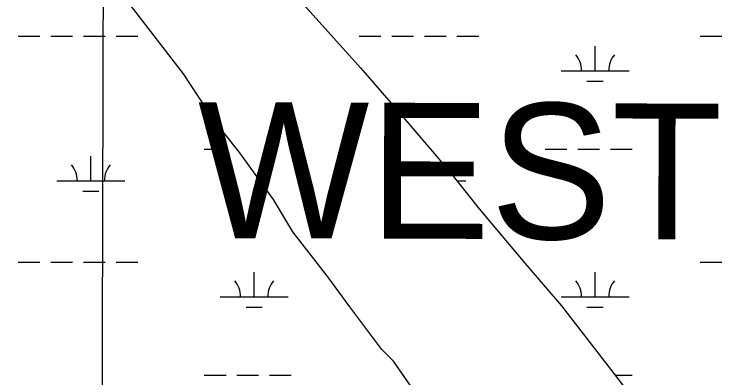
# Model space of a CAD drawing. Extents: x 3161564 to 3199464, y 849354 to 874788.
# Drawn here: x 3186579 to 3187621, y 864533 to 865069 of the extents above; entities that cross this region are included whole.
import ezdxf

# ---------------------------------------------------------------- set-up
doc = ezdxf.new("R2010")
doc.units = 0
for name, color, linetype in [('V-GRID-MAJR', 7, 'Continuous'), ('V-SITE-VEGE', 7, 'Continuous'), ('V-TOPO-GNAM-IDEN', 7, 'Continuous'), ('V-TOPO-SHOR', 7, 'Continuous'), ('V-WETL-SWMP', 7, 'Continuous')]:
    doc.layers.add(name, color=color, linetype=linetype)

msp = doc.modelspace()

# ---------------------------------------------------------------- linework, layer by layer
at = {"layer": 'V-GRID-MAJR'}
msp.add_spline([(3186683.235, 854762.214), (3186699.099, 860821.649), (3186714.971, 866884.169), (3186730.843, 872946.731), (3186730.8510000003, 872949.773)], degree=3, dxfattribs=at)
at = {"layer": 'V-SITE-VEGE'}
for points in [[(3187181.0300000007, 864495.1889999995), (3187137.3920000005, 864558.0279999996), (3187120.3010000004, 864575.1759999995), (3187072.857000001, 864638.0209999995), (3187040.5990000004, 864681.8189999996), (3186989.3560000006, 864748.4759999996), (3186960.9050000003, 864796.0709999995), (3186909.6700000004, 864866.5329999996), (3186873.6090000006, 864912.2399999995), (3186828.0780000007, 864980.7889999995), (3186750.2660000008, 865081.7219999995), (3186721.799, 865119.8109999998), (3186676.2350000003, 865169.3379999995), (3186645.8510000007, 865197.9199999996), (3186611.6800000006, 865236.0159999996), (3186602.1900000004, 865247.4439999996), (3186575.607000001, 865274.1169999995)], [(3187001.3370000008, 865087.0079999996), (3187088.6630000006, 864989.8589999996), (3187139.9190000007, 864930.8129999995), (3187217.747, 864839.3859999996), (3187263.2990000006, 864782.2509999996), (3187333.5310000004, 864698.4449999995), (3187384.7860000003, 864639.3989999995), (3187456.9040000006, 864546.0799999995), (3187500.5550000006, 864488.9469999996)]]:
    msp.add_lwpolyline(points, dxfattribs=at)
at = {"layer": 'V-TOPO-SHOR'}
for p, q in [((3186828.078, 864980.7879999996), (3186750.2660000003, 865081.7229999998)), ((3187001.336, 865087.0079999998), (3187088.6640000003, 864989.8599999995)), ((3187088.6640000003, 864989.8599999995), (3187139.919, 864930.8129999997)), ((3186873.61, 864912.2399999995), (3186828.078, 864980.7879999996)), ((3187139.919, 864930.8129999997), (3187217.747, 864839.3869999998)), ((3186909.671, 864866.5319999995), (3186873.61, 864912.2399999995)), ((3186960.906, 864796.0719999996), (3186909.671, 864866.5319999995)), ((3187217.747, 864839.3869999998), (3187263.298, 864782.2509999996)), ((3186989.356, 864748.4749999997), (3186960.906, 864796.0719999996)), ((3187263.298, 864782.2509999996), (3187333.531, 864698.4459999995)), ((3187040.598, 864681.8199999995), (3186989.356, 864748.4749999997)), ((3187333.531, 864698.4459999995), (3187384.786, 864639.3989999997)), ((3187072.858, 864638.0199999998), (3187040.598, 864681.8199999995)), ((3187120.302, 864575.1749999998), (3187072.858, 864638.0199999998)), ((3187384.786, 864639.3989999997), (3187456.904, 864546.0799999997)), ((3187137.3910000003, 864558.0279999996), (3187120.302, 864575.1749999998)), ((3187181.031, 864495.1899999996), (3187137.3910000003, 864558.0279999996)), ((3187456.904, 864546.0799999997), (3187500.554, 864488.9479999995))]:
    msp.add_line(p, q, dxfattribs=at)
at = {"layer": 'V-WETL-SWMP'}
for p, q in [((3186828.078, 864980.7879999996), (3186750.2660000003, 865081.7229999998)), ((3187001.336, 865087.0079999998), (3187088.6640000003, 864989.8599999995)), ((3186584.956576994, 865036.1432722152), (3186616.956576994, 865036.1432722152)), ((3186632.956576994, 865036.1432722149), (3186664.956576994, 865036.1432722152)), ((3186680.956576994, 865036.1432722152), (3186712.956576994, 865036.1432722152)), ((3186728.956576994, 865036.1432722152), (3186760.956576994, 865036.1432722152)), ((3187086.864576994, 865036.1432722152), (3187118.864576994, 865036.1432722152)), ((3187134.864576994, 865036.1432722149), (3187166.864576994, 865036.1432722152)), ((3187182.864576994, 865036.1432722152), (3187214.864576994, 865036.1432722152)), ((3187230.864576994, 865036.1432722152), (3187262.864576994, 865036.1432722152)), ((3187588.772576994, 865036.1432722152), (3187620.772576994, 865036.1432722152)), ((3187434.180576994, 864985.4012722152), (3187434.180576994, 865021.4012722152)), ((3187088.664, 864989.8599999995), (3187139.919, 864930.8129999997)), ((3186873.61, 864912.2399999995), (3186828.078, 864980.7879999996)), ((3187384.180576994, 864985.4012722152), (3187484.180576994, 864985.4012722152)), ((3187422.180576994, 864969.9702722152), (3187446.1805769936, 864969.9702722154)), ((3187139.919, 864930.8129999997), (3187217.747, 864839.3869999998)), ((3186909.671, 864866.5319999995), (3186873.61, 864912.2399999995)), ((3186858.864576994, 864869.9692722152), (3186890.864576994, 864869.9692722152)), ((3186906.864576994, 864869.9692722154), (3186906.959188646, 864869.9692722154)), ((3186960.906, 864796.0719999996), (3186909.671, 864866.5319999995)), ((3187360.772576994, 864869.9692722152), (3187392.772576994, 864869.9692722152)), ((3187408.772576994, 864869.9692722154), (3187440.772576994, 864869.9692722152)), ((3187456.772576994, 864869.9692722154), (3187488.772576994, 864869.9692722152)), ((3186691.800576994, 864823.5392722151), (3186691.800576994, 864859.5392722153)), ((3187217.747, 864839.3869999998), (3187263.298, 864782.2509999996)), ((3186641.800576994, 864823.5392722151), (3186741.800576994, 864823.5392722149)), ((3187230.3814134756, 864823.5392722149), (3187243.708576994, 864823.5392722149)), ((3186679.800576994, 864808.1082722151), (3186703.8005769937, 864808.1082722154)), ((3186989.356, 864748.4749999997), (3186960.906, 864796.0719999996)), ((3187263.298, 864782.2509999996), (3187333.531, 864698.4459999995)), ((3187040.598, 864681.8199999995), (3186989.356, 864748.4749999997)), ((3186584.956576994, 864703.4682722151), (3186616.956576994, 864703.4682722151)), ((3186632.956576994, 864703.4682722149), (3186664.956576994, 864703.4682722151)), ((3186680.956576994, 864703.4682722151), (3186712.956576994, 864703.4682722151)), ((3186728.956576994, 864703.4682722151), (3186760.956576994, 864703.4682722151)), ((3187333.531, 864698.4459999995), (3187384.786, 864639.3989999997)), ((3187588.772576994, 864703.4682722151), (3187620.772576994, 864703.4682722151)), ((3186932.272576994, 864652.7262722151), (3186932.272576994, 864688.7262722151)), ((3187434.180576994, 864652.7262722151), (3187434.180576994, 864688.7262722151)), ((3187072.858, 864638.0199999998), (3187040.598, 864681.8199999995)), ((3186882.272576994, 864652.7262722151), (3186982.272576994, 864652.7262722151)), ((3187384.180576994, 864652.7262722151), (3187484.180576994, 864652.7262722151)), ((3186920.272576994, 864637.2952722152), (3186944.2725769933, 864637.2952722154)), ((3187120.302, 864575.1749999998), (3187072.858, 864638.0199999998)), ((3187384.786, 864639.3989999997), (3187456.904, 864546.0799999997)), ((3187422.180576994, 864637.2952722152), (3187446.1805769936, 864637.2952722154)), ((3187137.3910000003, 864558.0279999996), (3187120.302, 864575.1749999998)), ((3187181.031, 864495.1899999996), (3187137.3910000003, 864558.0279999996)), ((3187456.904, 864546.0799999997), (3187500.554, 864488.9479999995)), ((3186858.864576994, 864537.2942722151), (3186890.864576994, 864537.2942722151)), ((3186906.864576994, 864537.2942722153), (3186938.864576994, 864537.2942722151)), ((3186954.864576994, 864537.2942722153), (3186986.864576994, 864537.2942722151)), ((3187463.616473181, 864537.2942722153), (3187488.772576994, 864537.2942722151))]:
    msp.add_line(p, q, dxfattribs=at)
for centre, radius, start, end in [((3187378.937640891, 864985.8760753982), 35.24628790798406, 359.2281799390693, 40.771838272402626), ((3187489.423513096, 864985.8760753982), 35.24628790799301, 139.2281769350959, 180.77183526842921), ((3186636.557640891, 864824.0140753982), 35.24628790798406, 359.2281799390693, 40.771838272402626), ((3186747.043513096, 864824.0140753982), 35.24628790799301, 139.2281769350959, 180.77183526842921), ((3187248.9515130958, 864824.0140753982), 35.24628790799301, 139.2281769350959, 153.44975700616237), ((3186877.029640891, 864653.2010753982), 35.24628790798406, 359.2281799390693, 40.771838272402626), ((3186987.515513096, 864653.2010753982), 35.24628790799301, 139.2281769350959, 180.77183526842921), ((3187378.937640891, 864653.2010753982), 35.24628790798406, 359.2281799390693, 40.771838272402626), ((3187489.423513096, 864653.2010753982), 35.24628790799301, 139.2281769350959, 180.77183526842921)]:
    msp.add_arc(centre, radius, start, end, dxfattribs=at)

# ---------------------------------------------------------------- texts
at = {"layer": 'V-TOPO-GNAM-IDEN'}
msp.add_text('WEST', height=199.99959800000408, rotation=359.8353797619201, dxfattribs=at).set_placement((3186848.8422068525, 864739.075313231))

doc.saveas('drawing.dxf')
